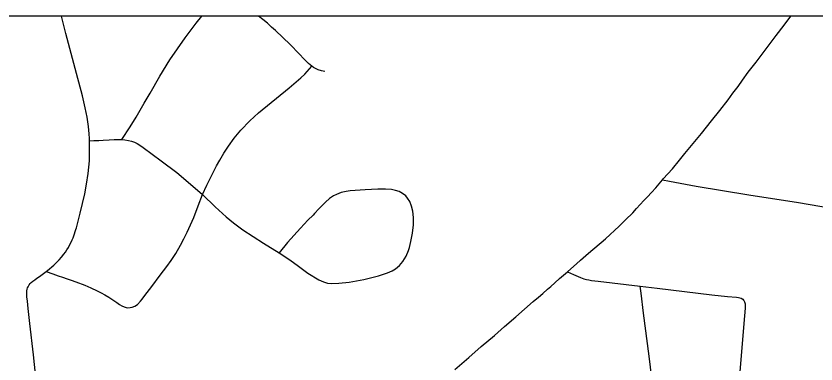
# Model space of a CAD drawing. Extents: x -1.4 to 35.4, y 0 to 22.
# Drawn here: x 13.3566 to 13.8193, y 19.6537 to 19.8546 of the extents above; entities that cross this region are included whole.
import ezdxf

# ---------------------------------------------------------------- set-up
doc = ezdxf.new("R2010")
doc.units = 0
for name, color, linetype in [('GM_X_City_Street', 7, 'Continuous'), ('GM_X_US_Route', 7, 'Continuous'), ('SC_Scratch1', 7, 'Continuous'), ('SH_Border', 7, 'Continuous')]:
    doc.layers.add(name, color=color, linetype=linetype)

msp = doc.modelspace()

# ---------------------------------------------------------------- linework, layer by layer
at = {"layer": 'GM_X_City_Street'}
for points in [[(13.37402, 19.70703), (13.37476, 19.70757), (13.37847, 19.71075), (13.38145, 19.7138), (13.38296, 19.71537), (13.38425, 19.71701), (13.38514, 19.71816), (13.38599, 19.71948), (13.3869, 19.721), (13.38779, 19.72263), (13.38846, 19.72401), (13.38908, 19.72538), (13.38958, 19.72651), (13.38998, 19.7276), (13.39044, 19.72877), (13.39085, 19.73009), (13.39122, 19.73132), (13.39148, 19.73229), (13.39375, 19.74069), (13.39638, 19.75187), (13.39744, 19.75748), (13.39835, 19.76362), (13.39876, 19.76732), (13.39901, 19.77102), (13.39918, 19.77563), (13.39918, 19.78056), (13.39908, 19.78252), (13.39901, 19.78393), (13.39885, 19.78648), (13.39852, 19.79075), (13.39819, 19.79346), (13.39769, 19.79626), (13.39662, 19.8016), (13.39498, 19.80851), (13.39161, 19.82141), (13.38544, 19.84451), (13.38284, 19.85458)], [(13.41772, 19.78323), (13.42261, 19.79067), (13.42599, 19.79615), (13.43068, 19.80417), (13.43412, 19.8101), (13.43977, 19.81981), (13.44557, 19.82932), (13.45438, 19.84208), (13.46074, 19.8505), (13.46407, 19.85458)], [(13.53519, 19.82259), (13.5333, 19.82293), (13.5314, 19.82349), (13.53025, 19.824), (13.52867, 19.82485), (13.52774, 19.82559), (13.52576, 19.82721), (13.5233, 19.8296), (13.52034, 19.83273), (13.51516, 19.83811), (13.50658, 19.84626), (13.5044, 19.84824), (13.50196, 19.85044), (13.49926, 19.85252), (13.49683, 19.85445), (13.49664, 19.85458)], [(13.42255, 19.68622), (13.42382, 19.68644), (13.4254, 19.68695), (13.42687, 19.68803), (13.42862, 19.68984), (13.42957, 19.69114), (13.43116, 19.69322), (13.4351, 19.69838), (13.44002, 19.70499), (13.44376, 19.71), (13.4463, 19.7135), (13.44896, 19.71751), (13.45178, 19.72218), (13.4537, 19.72599), (13.45557, 19.72977), (13.45939, 19.7382), (13.46201, 19.74503), (13.46438, 19.75152), (13.46698, 19.75694), (13.4702, 19.76339), (13.47252, 19.76802), (13.47444, 19.77135), (13.47687, 19.77531), (13.47952, 19.77943), (13.48275, 19.78397), (13.48471, 19.78643), (13.48668, 19.78872), (13.49186, 19.79402), (13.49691, 19.79859), (13.51448, 19.81305), (13.52133, 19.81886), (13.52364, 19.82106), (13.52774, 19.82559)], [(13.39908, 19.78252), (13.40152, 19.78264), (13.40441, 19.78279), (13.40701, 19.78293), (13.41045, 19.78311), (13.41334, 19.78327), (13.41537, 19.78332), (13.41772, 19.78323), (13.41943, 19.78304), (13.42164, 19.7827), (13.42339, 19.78231), (13.4252, 19.78169), (13.42661, 19.78095), (13.42819, 19.77993), (13.43017, 19.77858), (13.44062, 19.77103), (13.44956, 19.76431), (13.45625, 19.75874), (13.46438, 19.75152), (13.47173, 19.74444), (13.47817, 19.73871), (13.48237, 19.73515), (13.48781, 19.73117), (13.49976, 19.72348), (13.50872, 19.71784), (13.51494, 19.71373), (13.52, 19.71009), (13.52545, 19.70607), (13.53178, 19.70231), (13.53447, 19.70105), (13.53669, 19.7004), (13.53902, 19.70013), (13.54323, 19.70027), (13.54937, 19.70084), (13.55782, 19.70247), (13.56619, 19.70459), (13.57143, 19.70628), (13.57417, 19.70746), (13.57615, 19.70869), (13.57842, 19.71058), (13.58036, 19.71281), (13.58221, 19.71585), (13.58358, 19.71915), (13.58409, 19.72085), (13.585, 19.72438), (13.58597, 19.72916), (13.58644, 19.734), (13.58649, 19.73825), (13.58611, 19.74183), (13.58541, 19.74473), (13.58433, 19.74747), (13.58311, 19.74944), (13.582, 19.75073), (13.58021, 19.75216), (13.57816, 19.75319), (13.57601, 19.75389), (13.5738, 19.75435), (13.5702, 19.75455), (13.5659, 19.75452), (13.55851, 19.75428), (13.54991, 19.75368), (13.54752, 19.75332), (13.54461, 19.75266), (13.54187, 19.75159), (13.54031, 19.75082), (13.53794, 19.74912), (13.53564, 19.74717), (13.5318, 19.74321), (13.52922, 19.74056), (13.52838, 19.73968), (13.5254, 19.73663), (13.52107, 19.73218), (13.51368, 19.72389), (13.50872, 19.71784)], [(13.7305, 19.75996), (13.73456, 19.75922), (13.75001, 19.75643), (13.78049, 19.75133), (13.80919, 19.74691), (13.84055, 19.7416)], [(13.36929, 19.63474), (13.36662, 19.65902), (13.36465, 19.67702), (13.36366, 19.68565), (13.36317, 19.68993), (13.36292, 19.69248), (13.36282, 19.69392), (13.36284, 19.69486), (13.3629, 19.69581), (13.36302, 19.6968), (13.36327, 19.69766), (13.36352, 19.69824), (13.36411, 19.6993), (13.36473, 19.70004), (13.36532, 19.7007), (13.36623, 19.70148), (13.3674, 19.70226), (13.36872, 19.70323), (13.37013, 19.70419), (13.37402, 19.70703)], [(13.37402, 19.70703), (13.37788, 19.70564), (13.3809, 19.70456), (13.38346, 19.70374), (13.38623, 19.70278), (13.38845, 19.70207), (13.39123, 19.70118), (13.39632, 19.69921), (13.39982, 19.69765), (13.40352, 19.69594), (13.40583, 19.69481), (13.40789, 19.69363), (13.41023, 19.69215), (13.41316, 19.6903), (13.41488, 19.68914), (13.41648, 19.68808), (13.4178, 19.68732), (13.41917, 19.68665), (13.4203, 19.68625), (13.42128, 19.68613), (13.42255, 19.68622)], [(13.67555, 19.70694), (13.67906, 19.7054), (13.68317, 19.70359), (13.68496, 19.70292), (13.68663, 19.70244), (13.68799, 19.70218), (13.68951, 19.70195), (13.69336, 19.70145), (13.71768, 19.69862), (13.72738, 19.69742), (13.75896, 19.69365), (13.76815, 19.69266), (13.77327, 19.69225), (13.77444, 19.69208), (13.7753, 19.69192), (13.77596, 19.69171), (13.77696, 19.69101), (13.7774, 19.69056), (13.77779, 19.69003)], [(13.73524, 19.5614), (13.73478, 19.56491), (13.73207, 19.58562), (13.72968, 19.60409), (13.7291, 19.60847), (13.72615, 19.63125), (13.72286, 19.65813), (13.71957, 19.68295), (13.71818, 19.69454), (13.71768, 19.69862)], [(13.76675, 19.56506), (13.76707, 19.56945), (13.76797, 19.58177), (13.76888, 19.59558), (13.76929, 19.6001), (13.76987, 19.6043), (13.77089, 19.60997), (13.7721, 19.61678), (13.77291, 19.62189), (13.77348, 19.62633), (13.77471, 19.64055), (13.77586, 19.65378), (13.77784, 19.67705), (13.77859, 19.68596), (13.77859, 19.68727), (13.7785, 19.68818), (13.77836, 19.68879), (13.77809, 19.68945), (13.77779, 19.69003)]]:
    msp.add_lwpolyline(points, dxfattribs=at)
at = {"layer": 'GM_X_US_Route'}
msp.add_lwpolyline([(13.61042, 19.65043), (13.61849, 19.65735), (13.62564, 19.66368), (13.63341, 19.67004), (13.63912, 19.67521), (13.64573, 19.68088), (13.65571, 19.6897), (13.65887, 19.69228), (13.66126, 19.69436), (13.66408, 19.69686), (13.66591, 19.69849), (13.66819, 19.70057), (13.67096, 19.703), (13.67332, 19.70499), (13.67555, 19.70694), (13.67749, 19.70866), (13.6808, 19.71145), (13.68308, 19.71351), (13.68775, 19.71756), (13.69751, 19.72601), (13.70545, 19.73329), (13.70913, 19.73691), (13.71326, 19.74094), (13.71553, 19.74343), (13.71975, 19.74814), (13.72186, 19.75017), (13.72419, 19.75263), (13.72674, 19.75543), (13.7305, 19.75996), (13.73098, 19.76054), (13.73625, 19.76633), (13.74035, 19.77127), (13.74348, 19.77519), (13.75298, 19.78674), (13.7589, 19.79414), (13.76359, 19.8), (13.76847, 19.80627), (13.77128, 19.80995), (13.77433, 19.81395), (13.77675, 19.81757), (13.78009, 19.82214), (13.78162, 19.82411), (13.78466, 19.82803), (13.79632, 19.84336), (13.80081, 19.84932), (13.80465, 19.85458)], dxfattribs=at)
at = {"layer": 'SC_Scratch1'}
msp.add_lwpolyline([(16.31831, 16.56924), (16.08553, 16.9264), (16.28954, 17.09931), (16.14816, 17.29814), (16.42989, 17.53913), (16.42989, 19.85458), (10.64054, 19.85458)], dxfattribs=at)
at = {"layer": 'SH_Border'}
msp.add_lwpolyline([(9.62989, 19.85458), (9.62989, 13.05458), (16.42989, 13.05458), (16.42989, 19.85458)], close=True, dxfattribs=at)

doc.saveas('drawing.dxf')
